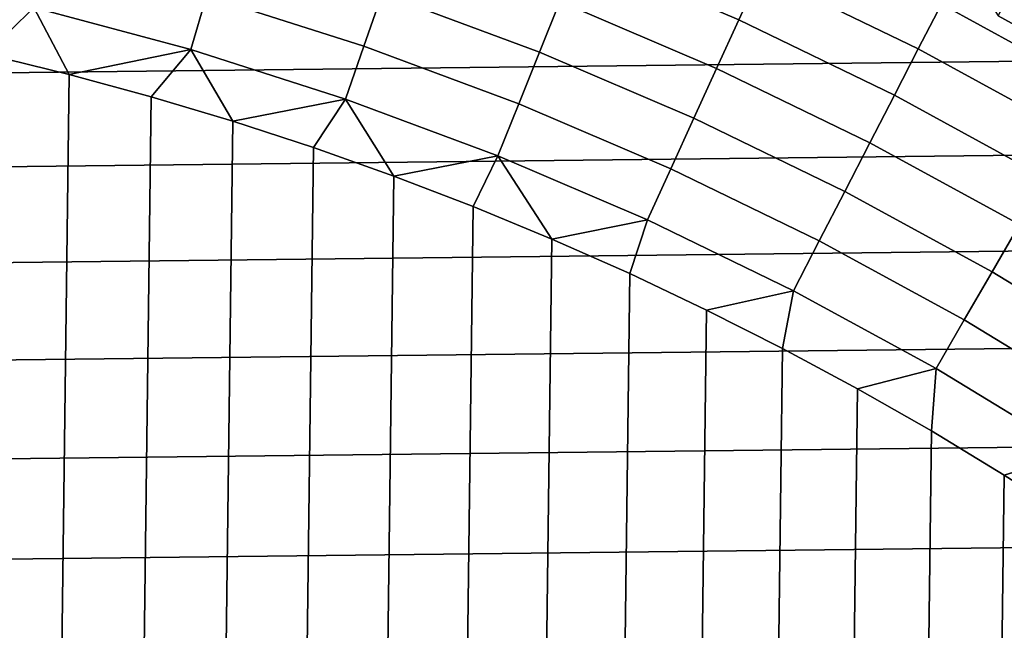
# Model space of a CAD drawing. Header units: metres. Extents: x -109 to 109, y -342 to 66.
# Tile 348 of 512: x 4 to 8.99, y 13.64 to 16.74. Entities that reach past the tile are written whole.
import ezdxf

# ---------------------------------------------------------------- set-up
doc = ezdxf.new("R2010")
doc.units = ezdxf.units.M
doc.layers.add('solid_K_24_62_16_000B91', color=7, linetype='CONTINUOUS')

msp = doc.modelspace()

# ---------------------------------------------------------------- linework, layer by layer
at = {"layer": 'solid_K_24_62_16_000B91'}
for points in [[(6.936321, 17.326092, -66.637932), (7.752873, 16.976425, -66.637932), (7.64319, 16.736252, -66.747398), (6.838191, 17.080975, -66.747398)], [(8.889109, 17.242464, -66.200798), (9.69947, 16.799974, -66.200798), (9.582123, 16.596724, -66.36393), (8.781566, 17.033859, -66.36393)], [(7.859029, 17.208872, -66.509895), (8.668959, 16.815434, -66.509895), (8.551863, 16.588299, -66.637932), (7.752873, 16.976425, -66.637932)], [(8.956521, 16.756514, -31), (9.202438, 17.207836, -31), (9.622071, 16.976757, -31), (9.365081, 16.531643, -31)], [(9.66329, 16.737309, -31.026844), (8.855951, 17.178148, -31.026844), (8.780701, 17.032183, -31.006601), (9.581179, 16.595089, -31.006601)], [(20.171715, 17.120872, 84.926178), (-20.55777, 16.65715, 84.926178), (-20.93309, 16.184858, 84.926178), (20.557764, 16.657158, 84.926178)], [(20.171715, 17.120872, 84.926178), (-20.171722, 17.120865, 84.926178), (-20.55777, 16.65715, 84.926178)], [(5.029157, 17.127735, -66.908463), (5.838431, 16.86904, -66.908463), (5.746434, 16.603231, -66.959244), (4.949912, 16.857853, -66.959244)], [(5.929007, 17.130741, -66.83773), (6.737405, 16.829224, -66.83773), (6.63448, 16.572128, -66.908463), (5.838431, 16.86904, -66.908463)], [(4.142177, 17.074284, -66.959244), (4.949912, 16.857853, -66.959244), (4.869848, 16.585178, -66.989807), (4.075177, 16.798109, -66.989807)], [(6.838191, 17.080975, -66.747398), (7.64319, 16.736252, -66.747398), (7.53054, 16.489584, -66.83773), (6.737405, 16.829224, -66.83773)], [(8.781566, 17.033859, -66.36393), (9.582123, 16.596724, -66.36393), (9.459249, 16.383902, -66.509895), (8.668959, 16.815434, -66.509895)], [(8.780701, 17.032183, -31.006601), (8.956521, 16.756514, -31), (9.365081, 16.531643, -31)], [(9.581179, 16.595089, -31.006601), (8.780701, 17.032183, -31.006601), (9.365081, 16.531643, -31)], [(3.271275, 16.972988, -66.989807), (4.075177, 16.798109, -66.989807), (3.834734, 16.561848, -67), (3.413546, 16.653755, -67)], [(7.752873, 16.976425, -66.637932), (8.551863, 16.588299, -66.637932), (8.430877, 16.353619, -66.747398), (7.64319, 16.736252, -66.747398)], [(4.949912, 16.857853, -66.959244), (5.746434, 16.603231, -66.959244), (5.653486, 16.334677, -66.989807), (4.869848, 16.585178, -66.989807)], [(5.838431, 16.86904, -66.908463), (6.63448, 16.572128, -66.908463), (6.529939, 16.310999, -66.959244), (5.746434, 16.603231, -66.959244)], [(4.075177, 16.798109, -66.989807), (4.253493, 16.459272, -67), (3.834734, 16.561848, -67)], [(4.075177, 16.798109, -66.989807), (4.869848, 16.585178, -66.989807), (4.253493, 16.459272, -67)], [(6.737405, 16.829224, -66.83773), (7.53054, 16.489584, -66.83773), (7.415498, 16.237677, -66.908463), (6.63448, 16.572128, -66.908463)], [(8.668959, 16.815434, -66.509895), (9.459249, 16.383902, -66.509895), (9.331479, 16.162596, -66.637932), (8.551863, 16.588299, -66.637932)], [(7.64319, 16.736252, -66.747398), (8.430877, 16.353619, -66.747398), (8.306617, 16.112589, -66.83773), (7.53054, 16.489584, -66.83773)], [(20.557764, 16.657158, 84.926178), (-20.93309, 16.184858, 84.926178), (-21.297634, 15.704048, 84.926178), (20.933084, 16.184866, 84.926178)], [(5.746434, 16.603231, -66.959244), (6.529939, 16.310999, -66.959244), (6.424318, 16.047171, -66.989807), (5.653486, 16.334677, -66.989807)], [(4.253493, 16.459272, -67), (3.834755, -16.561844, -67), (3.413569, -16.653751, -67), (3.834734, 16.561848, -67)], [(4.869848, 16.585178, -66.989807), (4.669421, 16.346148, -67), (4.253493, 16.459272, -67)], [(4.869848, 16.585178, -66.989807), (5.082287, 16.222525, -67), (4.669421, 16.346148, -67)], [(4.869848, 16.585178, -66.989807), (5.653486, 16.334677, -66.989807), (5.082287, 16.222525, -67)], [(6.63448, 16.572128, -66.908463), (7.415498, 16.237677, -66.908463), (7.298652, 15.981817, -66.959244), (6.529939, 16.310999, -66.959244)], [(8.551863, 16.588299, -66.637932), (9.331479, 16.162596, -66.637932), (9.199464, 15.933938, -66.747398), (8.430877, 16.353619, -66.747398)], [(4.669421, 16.346148, -67), (4.253512, -16.459269, -67), (3.834755, -16.561844, -67), (4.253493, 16.459272, -67)], [(7.53054, 16.489584, -66.83773), (8.306617, 16.112589, -66.83773), (8.179719, 15.866441, -66.908463), (7.415498, 16.237677, -66.908463)], [(5.082287, 16.222525, -67), (4.669439, -16.346142, -67), (4.253512, -16.459269, -67), (4.669421, 16.346148, -67)], [(8.430877, 16.353619, -66.747398), (9.199464, 15.933938, -66.747398), (9.063876, 15.699094, -66.83773), (8.306617, 16.112589, -66.83773)], [(5.653486, 16.334677, -66.989807), (5.491698, 16.088545, -67), (5.082287, 16.222525, -67)], [(5.653486, 16.334677, -66.989807), (5.897566, 15.944237, -67), (5.491698, 16.088545, -67)], [(5.653486, 16.334677, -66.989807), (6.424318, 16.047171, -66.989807), (5.897566, 15.944237, -67)], [(6.529939, 16.310999, -66.959244), (7.298652, 15.981817, -66.959244), (7.180597, 15.723313, -66.989807), (6.424318, 16.047171, -66.989807)], [(5.491698, 16.088545, -67), (5.082304, -16.222519, -67), (4.669439, -16.346142, -67), (5.082287, 16.222525, -67)], [(7.415498, 16.237677, -66.908463), (8.179719, 15.866441, -66.908463), (8.05083, 15.616432, -66.959244), (7.298652, 15.981817, -66.959244)], [(20.933084, 16.184866, 84.926178), (-21.297634, 15.704048, 84.926178), (-21.651068, 15.215158, 84.926178), (21.297628, 15.704056, 84.926178)], [(8.306617, 16.112589, -66.83773), (9.063876, 15.699094, -66.83773), (8.925409, 15.459263, -66.908463), (8.179719, 15.866441, -66.908463)], [(5.897566, 15.944237, -67), (5.491713, -16.088539, -67), (5.082304, -16.222519, -67), (5.491698, 16.088545, -67)], [(6.424318, 16.047171, -66.989807), (6.299531, 15.78974, -67), (5.897566, 15.944237, -67)], [(6.424318, 16.047171, -66.989807), (6.697516, 15.625085, -67), (6.299531, 15.78974, -67)], [(6.424318, 16.047171, -66.989807), (7.180597, 15.723313, -66.989807), (6.697516, 15.625085, -67)], [(7.298652, 15.981817, -66.959244), (8.05083, 15.616432, -66.959244), (7.920609, 15.363838, -66.989807), (7.180597, 15.723313, -66.989807)], [(6.299531, 15.78974, -67), (5.89758, -15.944232, -67), (5.491713, -16.088539, -67), (5.897566, 15.944237, -67)], [(8.179719, 15.866441, -66.908463), (8.925409, 15.459263, -66.908463), (8.784771, 15.21567, -66.959244), (8.05083, 15.616432, -66.959244)], [(6.697516, 15.625085, -67), (6.299545, -15.789735, -67), (5.89758, -15.944232, -67), (6.299531, 15.78974, -67)], [(21.297628, 15.704056, 84.926178), (-21.651068, 15.215158, 84.926178), (-21.993343, 14.718262, 84.926178), (21.651062, 15.215167, 84.926178)], [(7.180597, 15.723313, -66.989807), (7.091201, 15.450398, -67), (6.697516, 15.625085, -67)], [(7.180597, 15.723313, -66.989807), (7.920609, 15.363838, -66.989807), (7.480406, 15.265763, -67), (7.091201, 15.450398, -67)], [(9.063876, 15.699094, -66.83773), (9.800603, 15.250035, -66.83773), (9.650882, 15.017065, -66.908463), (8.925409, 15.459263, -66.908463)], [(7.091201, 15.450398, -67), (6.697529, -15.625079, -67), (6.299545, -15.789735, -67), (6.697516, 15.625085, -67)], [(8.05083, 15.616432, -66.959244), (8.784771, 15.21567, -66.959244), (8.642678, 14.969558, -66.989807), (7.920609, 15.363838, -66.989807)], [(7.480406, 15.265763, -67), (7.091214, -15.450393, -67), (6.697529, -15.625079, -67), (7.091201, 15.450398, -67)], [(8.925409, 15.459263, -66.908463), (9.650882, 15.017065, -66.908463), (9.498812, 14.780439, -66.959244), (8.784771, 15.21567, -66.959244)], [(7.920609, 15.363838, -66.989807), (7.864883, 15.071282, -67), (7.480406, 15.265763, -67)], [(7.920609, 15.363838, -66.989807), (8.642678, 14.969558, -66.989807), (8.244302, 14.867127, -67), (7.864883, 15.071282, -67)], [(7.864883, 15.071282, -67), (7.480419, -15.265757, -67), (7.091214, -15.450393, -67), (7.480406, 15.265763, -67)], [(21.651062, 15.215167, 84.926178), (-21.993343, 14.718262, 84.926178), (-22.324163, 14.213779, 84.926178), (21.993338, 14.71827, 84.926178)], [(8.784771, 15.21567, -66.959244), (9.498812, 14.780439, -66.959244), (9.345169, 14.541368, -66.989807), (8.642678, 14.969558, -66.989807)], [(8.244302, 14.867127, -67), (7.864896, -15.071276, -67), (7.480419, -15.265757, -67), (7.864883, 15.071282, -67)], [(8.642678, 14.969558, -66.989807), (8.618512, 14.653368, -67), (8.244302, 14.867127, -67)], [(8.642678, 14.969558, -66.989807), (9.345169, 14.541368, -66.989807), (8.9871, 14.430246, -67), (8.618512, 14.653368, -67)], [(8.618512, 14.653368, -67), (8.244316, -14.86712, -67), (7.864896, -15.071276, -67), (8.244302, 14.867127, -67)], [(21.993338, 14.71827, 84.926178), (-22.324163, 14.213779, 84.926178), (-22.643452, 13.701841, 84.926178), (22.32416, 14.213788, 84.926178)], [(8.9871, 14.430246, -67), (8.618526, -14.653359, -67), (8.244316, -14.86712, -67), (8.618512, 14.653368, -67)], [(9.345169, 14.541368, -66.989807), (9.349984, 14.197808, -67), (8.9871, 14.430246, -67)], [(9.349984, 14.197808, -67), (8.987115, -14.430237, -67), (8.618526, -14.653359, -67), (8.9871, 14.430246, -67)], [(22.32416, 14.213788, 84.926178), (-22.643452, 13.701841, 84.926178), (-22.950981, 13.182799, 84.926178), (22.643448, 13.701851, 84.926178)], [(22.643448, 13.701851, 84.926178), (-22.950981, 13.182799, 84.926178), (-23.246618, 12.656891, 84.926178), (22.950975, 13.182808, 84.926178)]]:
    msp.add_3dface(points, dxfattribs=at)

doc.saveas('drawing.dxf')
